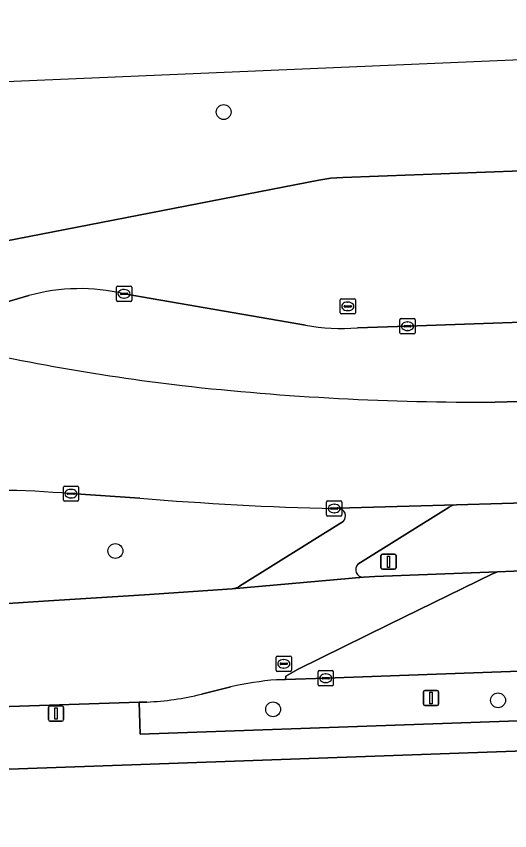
# Model space of a CAD drawing. Extents: x 160554 to 161248, y 385329 to 386506.
# Drawn here: x 160817.2 to 160849.6, y 386435.1 to 386488.7 of the extents above; entities that cross this region are included whole.
import ezdxf

# ---------------------------------------------------------------- set-up
doc = ezdxf.new("R2010")
doc.units = 0
for name, color, linetype in [('IMGEO_Berm_groen', 7, 'Continuous'), ('IMGEO_Boom', 7, 'Continuous'), ('IMGEO_Groenvoorziening', 7, 'Continuous'), ('IMGEO_Kolk', 7, 'Continuous'), ('IMGEO_Lichtmast', 7, 'Continuous'), ('IMGEO_OVBaan_gesloten', 7, 'Continuous'), ('IMGEO_Rijbaan_lokaal_halfverhard', 7, 'Continuous'), ('IMGEO_Rijbaan_lokaal_open', 7, 'Continuous'), ('IMGEO_Rijbaan_regionaal_gesloten', 7, 'Continuous'), ('IMGEO_Rioolput', 7, 'Continuous'), ('IMGEO_Verkeersbordpaal', 7, 'Continuous'), ('IMGEO_Voetpad_open', 7, 'Continuous')]:
    doc.layers.add(name, color=color, linetype=linetype)

msp = doc.modelspace()

# ---------------------------------------------------------------- linework, layer by layer
at = {"layer": 'IMGEO_Berm_groen'}
for points in [[(160922.227, 386481.564), (160921.261, 386488.666), (160857.532, 386486.102), (160766.762, 386482.237)], [(160802.728, 386470.749), (160806.435, 386471.747), (160808.771, 386472.316), (160811.698, 386472.965), (160836.288, 386477.743), (160837.081, 386477.898), (160837.869, 386478.02), (160838.648, 386478.062), (160864.445, 386479.03), (160896.73, 386480.18), (160921.818, 386481.093)], [(160923.256, 386471.208), (160922.923, 386471.196), (160903.368, 386470.494), (160882.906, 386469.728), (160863.416, 386468.996), (160855.43, 386468.718), (160842.908, 386468.284), (160839.618, 386468.169)], [(160818.012, 386470.303), (160811.192, 386468.309)], [(160836.192, 386468.353), (160824.274, 386470.419)], [(160848.678, 386463.298), (160859.014, 386463.581), (160869.247, 386463.931), (160888.986, 386464.617), (160923.874, 386465.819)], [(160924.9, 386459.274), (160924.605, 386459.241), (160907.581, 386458.638), (160891.121, 386458.065), (160872.596, 386457.423), (160852.127, 386456.713), (160846.133, 386456.55)], [(160825.318, 386456.978), (160820.782, 386457.275)], [(160838.335, 386456.31), (160838.092, 386456.3)], [(160845.656, 386456.391), (160839.64, 386452.64)], [(160831.863, 386451.182), (160838.667, 386455.441)], [(160840.02, 386451.78), (160840.76, 386451.824), (160848.813, 386452.129), (160849.907, 386452.172), (160852.71, 386452.225), (160853.803, 386452.245), (160866.38, 386452.647), (160870.266, 386452.771), (160885.743, 386453.251), (160901.18, 386453.742), (160920.662, 386454.33), (160925.436, 386454.533)], [(160699.51, 386445.745), (160700.83, 386445.849), (160714.11, 386446.348), (160714.461, 386446.361), (160732.021, 386447.013), (160765.559, 386448.179), (160769.785, 386448.34), (160776.608, 386448.576), (160790.065, 386449.068), (160797.785, 386449.346), (160801.984, 386449.504), (160816.307, 386450.025), (160819.297, 386450.219), (160825.608, 386450.611), (160831.374, 386451.025)], [(160825.769, 386443.57), (160825.259, 386443.557), (160825.332, 386441.461), (160886.196, 386443.598), (160924.485, 386445.112), (160926.308, 386445.166), (160926.175, 386448.04)], [(160926.175, 386448.04), (160920.861, 386447.876), (160901.39, 386447.249), (160885.916, 386446.755), (160870.471, 386446.27), (160853.973, 386445.744), (160852.709, 386445.698), (160837.531, 386445.137), (160834.889, 386445.05), (160834.295, 386445.041)], [(160831.287, 386444.58), (160829.358, 386444.089)]]:
    msp.add_lwpolyline(points, dxfattribs=at)
for centre, radius, start, end in [((160821.37, 386458.108), 12.648, 76.7267, 105.3958), ((160838.666, 386482.437), 14.3, 260.0358, 273.8158), ((160845.357, 386609.138), 145.78, 256.47747, 263.20061), ((160847.591, 386638.402), 175.107, 263.60854, 270.35565), ((160814.852, 386384.348), 73.167, 85.35092, 92.79009), ((160842.81, 386665.863), 209.616, 265.21326, 268.71032), ((160838.335, 386455.812), 0.498, 311.7949, 90.0236), ((160846.317, 386455.204), 1.358, 97.7685, 119.1014), ((160840.008, 386452.289), 0.509, 136.3293, 271.3482), ((160831.103, 386452.71), 1.707, 279.1461, 296.4537), ((160836.763, 386418.892), 26.265, 95.3921, 102.0343), ((160824.917, 386462.129), 18.578, 272.6277, 283.8292)]:
    msp.add_arc(centre, radius, start, end, dxfattribs=at)
at = {"layer": 'IMGEO_Boom'}
for centre in [(160830.821, 386482.368), (160823.705, 386453.506), (160848.86, 386443.687), (160834.073, 386443.093)]:
    msp.add_circle(centre, 0.489, dxfattribs=at)
at = {"layer": 'IMGEO_Groenvoorziening'}
msp.add_lwpolyline([(160960.041, 386435.154), (160962.332, 386435.242), (160970.895, 386435.378), (160970.895, 386436.703), (160968.056, 386436.703), (160968.056, 386439.167), (160971.006, 386439.167), (160971.006, 386437.437), (160972.339, 386437.466), (160972.126, 386444.713), (160937.591, 386443.488), (160886.276, 386441.629), (160825.373, 386439.458), (160814.834, 386439.093), (160800.419, 386438.624), (160707.062, 386435.203)], dxfattribs=at)
at = {"layer": 'IMGEO_Kolk'}
for p, q in [((160823.773, 386469.993), (160823.773, 386470.845)), ((160823.848, 386470.919), (160824.7, 386470.919)), ((160824.261, 386470.699), (160824.286, 386470.699)), ((160824.774, 386470.845), (160824.774, 386469.993)), ((160824.032, 386470.413), (160824.032, 386470.425)), ((160824.47, 386470.376), (160824.072, 386470.376)), ((160824.075, 386470.462), (160824.473, 386470.462)), ((160824.284, 386470.139), (160824.259, 386470.139)), ((160824.516, 386470.425), (160824.516, 386470.413)), ((160824.7, 386469.919), (160823.848, 386469.919)), ((160842.407, 386467.858), (160842.407, 386468.71)), ((160842.482, 386468.784), (160843.334, 386468.784)), ((160842.895, 386468.564), (160842.92, 386468.564)), ((160843.408, 386468.71), (160843.408, 386467.858)), ((160842.666, 386468.278), (160842.666, 386468.29)), ((160843.104, 386468.241), (160842.706, 386468.241)), ((160842.709, 386468.327), (160843.107, 386468.327)), ((160842.918, 386468.004), (160842.893, 386468.004)), ((160843.15, 386468.29), (160843.15, 386468.278)), ((160843.334, 386467.784), (160842.482, 386467.784)), ((160820.356, 386457.775), (160821.208, 386457.775)), ((160820.281, 386456.849), (160820.281, 386457.701)), ((160820.54, 386457.269), (160820.54, 386457.281)), ((160820.978, 386457.232), (160820.58, 386457.232)), ((160820.583, 386457.318), (160820.981, 386457.318)), ((160820.769, 386457.555), (160820.794, 386457.555)), ((160821.024, 386457.281), (160821.024, 386457.269)), ((160821.282, 386457.701), (160821.282, 386456.849)), ((160821.208, 386456.775), (160820.356, 386456.775)), ((160820.792, 386456.995), (160820.767, 386456.995)), ((160837.591, 386455.874), (160837.591, 386456.726)), ((160837.666, 386456.8), (160838.518, 386456.8)), ((160838.592, 386456.726), (160838.592, 386455.874)), ((160837.85, 386456.294), (160837.85, 386456.306)), ((160838.288, 386456.257), (160837.89, 386456.257)), ((160837.893, 386456.343), (160838.291, 386456.343)), ((160838.079, 386456.58), (160838.104, 386456.58)), ((160838.334, 386456.306), (160838.334, 386456.294)), ((160838.518, 386455.8), (160837.666, 386455.8)), ((160838.102, 386456.02), (160838.077, 386456.02)), ((160837.03, 386444.711), (160837.03, 386445.563)), ((160837.105, 386445.637), (160837.957, 386445.637)), ((160837.518, 386445.417), (160837.543, 386445.417)), ((160838.031, 386445.563), (160838.031, 386444.711)), ((160837.289, 386445.131), (160837.289, 386445.143)), ((160837.727, 386445.094), (160837.329, 386445.094)), ((160837.332, 386445.18), (160837.73, 386445.18)), ((160837.541, 386444.857), (160837.516, 386444.857)), ((160837.773, 386445.143), (160837.773, 386445.131)), ((160837.957, 386444.637), (160837.105, 386444.637))]:
    msp.add_line(p, q, dxfattribs=at)
for points in [[(160823.773, 386469.993), (160823.773, 386470.845)], [(160823.848, 386470.919), (160824.7, 386470.919)], [(160824.774, 386470.845), (160824.774, 386469.993)], [(160824.7, 386469.919), (160823.848, 386469.919)], [(160842.407, 386467.858), (160842.407, 386468.71)], [(160842.482, 386468.784), (160843.334, 386468.784)], [(160843.408, 386468.71), (160843.408, 386467.858)], [(160843.334, 386467.784), (160842.482, 386467.784)], [(160820.356, 386457.775), (160821.208, 386457.775)], [(160820.281, 386456.849), (160820.281, 386457.701)], [(160821.282, 386457.701), (160821.282, 386456.849)], [(160821.208, 386456.775), (160820.356, 386456.775)], [(160837.591, 386455.874), (160837.591, 386456.726)], [(160837.666, 386456.8), (160838.518, 386456.8)], [(160838.592, 386456.726), (160838.592, 386455.874)], [(160838.518, 386455.8), (160837.666, 386455.8)], [(160837.03, 386444.711), (160837.03, 386445.563)], [(160837.105, 386445.637), (160837.957, 386445.637)], [(160838.031, 386445.563), (160838.031, 386444.711)], [(160837.957, 386444.637), (160837.105, 386444.637)]]:
    msp.add_lwpolyline(points, dxfattribs=at)
for centre, radius, start, end in [((160823.85, 386470.843), 0.0765, 91.552, 178.448), ((160823.85, 386470.843), 0.0765, 91.552, 178.448), ((160824.698, 386470.843), 0.0765, 1.552, 88.448), ((160824.698, 386470.843), 0.0765, 1.552, 88.448), ((160824.072, 386470.422), 0.0403, 85.8775, 175.7526), ((160824.069, 386470.412), 0.0366, 178.938, 274.7102), ((160824.473, 386470.419), 0.043, 264.8664, 352.4533), ((160824.477, 386470.424), 0.0386, 1.7309, 96.639), ((160823.85, 386469.995), 0.0765, 181.552, 268.448), ((160823.85, 386469.995), 0.0765, 181.552, 268.448), ((160824.698, 386469.995), 0.0765, 271.552, 358.448), ((160824.698, 386469.995), 0.0765, 271.552, 358.448), ((160842.484, 386468.708), 0.0765, 91.552, 178.448), ((160842.484, 386468.708), 0.0765, 91.552, 178.448), ((160843.332, 386468.708), 0.0765, 1.552, 88.448), ((160843.332, 386468.708), 0.0765, 1.552, 88.448), ((160842.706, 386468.287), 0.0403, 85.8775, 175.7526), ((160842.703, 386468.277), 0.0366, 178.938, 274.7102), ((160843.107, 386468.284), 0.043, 264.8664, 352.4533), ((160843.111, 386468.289), 0.0386, 1.7309, 96.639), ((160842.484, 386467.86), 0.0765, 181.552, 268.448), ((160842.484, 386467.86), 0.0765, 181.552, 268.448), ((160843.332, 386467.86), 0.0765, 271.552, 358.448), ((160843.332, 386467.86), 0.0765, 271.552, 358.448), ((160820.358, 386457.699), 0.0765, 91.552, 178.448), ((160820.358, 386457.699), 0.0765, 91.552, 178.448), ((160821.206, 386457.699), 0.0765, 1.552, 88.448), ((160821.206, 386457.699), 0.0765, 1.552, 88.448), ((160820.58, 386457.278), 0.0403, 85.8775, 175.7526), ((160820.577, 386457.268), 0.0366, 178.938, 274.7102), ((160820.981, 386457.275), 0.043, 264.8664, 352.4533), ((160820.985, 386457.28), 0.0386, 1.7309, 96.639), ((160820.358, 386456.851), 0.0765, 181.552, 268.448), ((160820.358, 386456.851), 0.0765, 181.552, 268.448), ((160821.206, 386456.851), 0.0765, 271.552, 358.448), ((160821.206, 386456.851), 0.0765, 271.552, 358.448), ((160837.668, 386456.724), 0.0765, 91.552, 178.448), ((160837.668, 386456.724), 0.0765, 91.552, 178.448), ((160838.516, 386456.724), 0.0765, 1.552, 88.448), ((160838.516, 386456.724), 0.0765, 1.552, 88.448), ((160837.89, 386456.303), 0.0403, 85.8775, 175.7526), ((160837.887, 386456.293), 0.0366, 178.938, 274.7102), ((160838.291, 386456.3), 0.043, 264.8664, 352.4533), ((160838.295, 386456.305), 0.0386, 1.7309, 96.639), ((160837.668, 386455.876), 0.0765, 181.552, 268.448), ((160837.668, 386455.876), 0.0765, 181.552, 268.448), ((160838.516, 386455.876), 0.0765, 271.552, 358.448), ((160838.516, 386455.876), 0.0765, 271.552, 358.448), ((160837.107, 386445.561), 0.0765, 91.552, 178.448), ((160837.107, 386445.561), 0.0765, 91.552, 178.448), ((160837.955, 386445.561), 0.0765, 1.552, 88.448), ((160837.955, 386445.561), 0.0765, 1.552, 88.448), ((160837.329, 386445.14), 0.0403, 85.8775, 175.7526), ((160837.326, 386445.13), 0.0366, 178.938, 274.7102), ((160837.73, 386445.137), 0.043, 264.8664, 352.4533), ((160837.734, 386445.142), 0.0386, 1.7309, 96.639), ((160837.107, 386444.713), 0.0765, 181.552, 268.448), ((160837.107, 386444.713), 0.0765, 181.552, 268.448), ((160837.955, 386444.713), 0.0765, 271.552, 358.448), ((160837.955, 386444.713), 0.0765, 271.552, 358.448)]:
    msp.add_arc(centre, radius, start, end, dxfattribs=at)
for centre, major_axis, ratio, start_param, end_param in [((160824.26, 386470.419), (-0.387, 0.002), 0.722429, 4.712389, 7.853982), ((160824.285, 386470.419), (-0.39, 0.002), 0.717154, 1.570796, 4.712389), ((160842.894, 386468.284), (-0.387, 0.002), 0.722429, 4.712389, 7.853982), ((160842.919, 386468.284), (-0.39, 0.002), 0.717154, 1.570796, 4.712389), ((160820.768, 386457.275), (-0.387, 0.002), 0.722429, 4.712389, 7.853982), ((160820.793, 386457.275), (-0.39, 0.002), 0.717154, 1.570796, 4.712389), ((160838.078, 386456.3), (-0.387, 0.002), 0.722429, 4.712389, 7.853982), ((160838.103, 386456.3), (-0.39, 0.002), 0.717154, 1.570796, 4.712389), ((160837.517, 386445.137), (-0.387, 0.002), 0.722429, 4.712389, 7.853982), ((160837.542, 386445.137), (-0.39, 0.002), 0.717154, 1.570796, 4.712389)]:
    msp.add_ellipse(centre, major_axis=major_axis, ratio=ratio, start_param=start_param, end_param=end_param, dxfattribs=at)
at = {"layer": 'IMGEO_Lichtmast'}
for p, q in [((160844.057, 386444.34), (160844.847, 386444.34)), ((160844.847, 386444.34), (160844.057, 386444.34)), ((160843.957, 386443.44), (160843.957, 386444.24)), ((160843.957, 386444.24), (160843.957, 386443.44)), ((160844.947, 386444.24), (160844.947, 386443.44)), ((160844.947, 386443.44), (160844.947, 386444.24)), ((160819.403, 386443.315), (160820.193, 386443.315)), ((160820.193, 386443.315), (160819.403, 386443.315)), ((160844.847, 386443.34), (160844.057, 386443.34)), ((160844.057, 386443.34), (160844.847, 386443.34)), ((160819.303, 386442.415), (160819.303, 386443.215)), ((160819.303, 386443.215), (160819.303, 386442.415)), ((160820.293, 386443.215), (160820.293, 386442.415)), ((160820.293, 386442.415), (160820.293, 386443.215)), ((160820.193, 386442.315), (160819.403, 386442.315)), ((160819.403, 386442.315), (160820.193, 386442.315))]:
    msp.add_line(p, q, dxfattribs=at)
for points in [[(160844.377, 386444.215), (160844.527, 386444.215), (160844.527, 386443.465), (160844.377, 386443.465), (160844.377, 386444.215)], [(160819.723, 386443.19), (160819.873, 386443.19), (160819.873, 386442.44), (160819.723, 386442.44), (160819.723, 386443.19)]]:
    msp.add_lwpolyline(points, dxfattribs=at)
for centre, start, end in [((160844.057, 386444.24), 90, 180), ((160844.057, 386444.24), 90, 180), ((160844.847, 386444.24), 0, 90), ((160844.847, 386444.24), 360, 90), ((160819.403, 386443.215), 90, 180), ((160819.403, 386443.215), 90, 180), ((160820.193, 386443.215), 0, 90), ((160820.193, 386443.215), 360, 90), ((160844.057, 386443.44), 180, 270), ((160844.057, 386443.44), 180, 270), ((160844.847, 386443.44), 270, 0), ((160844.847, 386443.44), 270, 0), ((160819.403, 386442.415), 180, 270), ((160819.403, 386442.415), 180, 270), ((160820.193, 386442.415), 270, 0), ((160820.193, 386442.415), 270, 0)]:
    msp.add_arc(centre, 0.1, start, end, dxfattribs=at)
at = {"layer": 'IMGEO_OVBaan_gesloten'}
for points in [[(160838.092, 386456.3), (160838.335, 386456.31), (160846.133, 386456.55), (160852.127, 386456.713), (160872.596, 386457.423), (160891.121, 386458.065), (160907.581, 386458.638), (160924.605, 386459.241), (160924.9, 386459.274), (160928.309, 386459.403), (160931.4, 386459.494), (160944.041, 386459.932), (160962.363, 386460.562), (160962.669, 386460.579), (160966.998, 386460.695), (160967.863, 386460.736), (160986.838, 386461.411), (161005.311, 386462.05), (161025.781, 386462.756), (161025.819, 386462.757), (161025.581, 386469.385)], [(161025.581, 386469.385), (160966.046, 386467.293), (160961.589, 386467.129), (160959.764, 386467.064), (160941.261, 386466.389), (160941.101, 386466.403), (160938.678, 386466.316), (160930.387, 386466.037), (160927.041, 386465.92), (160923.874, 386465.819), (160888.986, 386464.617), (160869.247, 386463.931), (160859.014, 386463.581), (160848.678, 386463.298)], [(160820.782, 386457.275), (160825.318, 386456.978)]]:
    msp.add_lwpolyline(points, dxfattribs=at)
for centre, radius, start, end in [((160845.357, 386609.138), 145.78, 256.47747, 263.20061), ((160847.591, 386638.402), 175.107, 263.60854, 270.35565), ((160814.852, 386384.348), 73.167, 85.35092, 92.79009), ((160842.81, 386665.863), 209.616, 265.21326, 268.71032)]:
    msp.add_arc(centre, radius, start, end, dxfattribs=at)
at = {"layer": 'IMGEO_Rijbaan_lokaal_halfverhard'}
for points in [[(160846.133, 386456.55), (160838.335, 386456.31)], [(160839.64, 386452.64), (160845.656, 386456.391)], [(160838.667, 386455.441), (160831.863, 386451.182)], [(160831.374, 386451.025), (160840.02, 386451.78)]]:
    msp.add_lwpolyline(points, dxfattribs=at)
for centre, radius, start, end in [((160838.335, 386455.812), 0.498, 311.7949, 90.0236), ((160846.317, 386455.204), 1.358, 97.7685, 119.1014), ((160840.008, 386452.289), 0.509, 136.3293, 271.3482), ((160831.103, 386452.71), 1.707, 279.1461, 296.4537)]:
    msp.add_arc(centre, radius, start, end, dxfattribs=at)
at = {"layer": 'IMGEO_Rijbaan_lokaal_open'}
msp.add_lwpolyline([(160953.521, 386450.568), (160977.958, 386451.373), (160977.884, 386454.459), (160977.113, 386454.414), (160968.089, 386454.126), (160914.745, 386452.456), (160852.696, 386450.515), (160852.71, 386452.225), (160849.907, 386452.172), (160848.813, 386452.129), (160848.661, 386452.071), (160848.499, 386452.009), (160841.687, 386448.669), (160835.715, 386445.741), (160834.902, 386445.264), (160834.889, 386445.05), (160837.531, 386445.137), (160852.709, 386445.698), (160852.687, 386446.189), (160852.696, 386447.375), (160901.237, 386448.921)], close=True, dxfattribs=at)
for points in [[(160848.813, 386452.129), (160840.76, 386451.824), (160840.02, 386451.78), (160831.374, 386451.025), (160825.608, 386450.611), (160819.297, 386450.219), (160816.307, 386450.025), (160801.984, 386449.504), (160797.785, 386449.346), (160790.065, 386449.068), (160776.608, 386448.576), (160769.785, 386448.34), (160765.559, 386448.179), (160732.021, 386447.013), (160714.461, 386446.361), (160714.11, 386446.348), (160700.83, 386445.849), (160699.51, 386445.745), (160694.363, 386445.553), (160693.501, 386445.516), (160692.612, 386445.438), (160692.051, 386445.357), (160689.811, 386445.068)], [(160834.295, 386445.041), (160834.889, 386445.05), (160834.902, 386445.264), (160835.715, 386445.741), (160841.687, 386448.669), (160848.499, 386452.009), (160848.661, 386452.071), (160848.813, 386452.129)], [(160829.358, 386444.089), (160831.287, 386444.58)], [(160691.157, 386438.475), (160692.277, 386438.637), (160694.394, 386438.842), (160696.392, 386438.948), (160709.567, 386439.438), (160714.726, 386439.608), (160732.288, 386440.249), (160754.892, 386441.029), (160772.388, 386441.702), (160788.91, 386442.266), (160810.456, 386443.066), (160814.75, 386443.213), (160825.259, 386443.557), (160825.769, 386443.57)]]:
    msp.add_lwpolyline(points, dxfattribs=at)
for centre, radius, start, end in [((160836.763, 386418.892), 26.265, 95.3921, 102.0343), ((160824.917, 386462.129), 18.578, 272.6277, 283.8292)]:
    msp.add_arc(centre, radius, start, end, dxfattribs=at)
at = {"layer": 'IMGEO_Rijbaan_regionaal_gesloten'}
for points in [[(160839.618, 386468.169), (160842.908, 386468.284), (160855.43, 386468.718), (160863.416, 386468.996), (160882.906, 386469.728), (160903.368, 386470.494), (160922.923, 386471.196), (160923.256, 386471.208), (160921.818, 386481.093), (160896.73, 386480.18), (160864.445, 386479.03), (160838.648, 386478.062), (160837.869, 386478.02), (160837.081, 386477.898), (160836.288, 386477.743), (160811.698, 386472.965), (160808.771, 386472.316), (160806.435, 386471.747), (160802.728, 386470.749)], [(160782.764, 386460.762), (160783.976, 386461.076), (160785.108, 386461.406), (160801.383, 386465.685), (160811.192, 386468.309), (160818.012, 386470.303)], [(160824.274, 386470.419), (160836.192, 386468.353)]]:
    msp.add_lwpolyline(points, dxfattribs=at)
for centre, radius, start, end in [((160821.37, 386458.108), 12.648, 76.7267, 105.3958), ((160838.666, 386482.437), 14.3, 260.0358, 273.8158)]:
    msp.add_arc(centre, radius, start, end, dxfattribs=at)
at = {"layer": 'IMGEO_Rioolput'}
for p, q in [((160838.556, 386470.091), (160839.408, 386470.091)), ((160838.481, 386469.165), (160838.481, 386470.017)), ((160838.74, 386469.585), (160838.74, 386469.597)), ((160839.178, 386469.548), (160838.78, 386469.548)), ((160838.783, 386469.634), (160839.181, 386469.634)), ((160838.969, 386469.871), (160838.994, 386469.871)), ((160839.224, 386469.597), (160839.224, 386469.585)), ((160839.482, 386470.017), (160839.482, 386469.165)), ((160839.408, 386469.091), (160838.556, 386469.091)), ((160838.992, 386469.311), (160838.967, 386469.311)), ((160834.273, 386445.661), (160834.273, 386446.513)), ((160834.348, 386446.587), (160835.2, 386446.587)), ((160835.274, 386446.513), (160835.274, 386445.661)), ((160834.532, 386446.081), (160834.532, 386446.093)), ((160834.97, 386446.044), (160834.572, 386446.044)), ((160834.575, 386446.13), (160834.973, 386446.13)), ((160834.761, 386446.367), (160834.786, 386446.367)), ((160835.016, 386446.093), (160835.016, 386446.081)), ((160835.2, 386445.587), (160834.348, 386445.587)), ((160834.784, 386445.807), (160834.759, 386445.807))]:
    msp.add_line(p, q, dxfattribs=at)
for points in [[(160838.556, 386470.091), (160839.408, 386470.091)], [(160838.481, 386469.165), (160838.481, 386470.017)], [(160839.482, 386470.017), (160839.482, 386469.165)], [(160839.408, 386469.091), (160838.556, 386469.091)], [(160834.273, 386445.661), (160834.273, 386446.513)], [(160834.348, 386446.587), (160835.2, 386446.587)], [(160835.274, 386446.513), (160835.274, 386445.661)], [(160835.2, 386445.587), (160834.348, 386445.587)]]:
    msp.add_lwpolyline(points, dxfattribs=at)
for centre, radius, start, end in [((160838.558, 386470.015), 0.0765, 91.552, 178.448), ((160838.558, 386470.015), 0.0765, 91.552, 178.448), ((160839.406, 386470.015), 0.0765, 1.552, 88.448), ((160839.406, 386470.015), 0.0765, 1.552, 88.448), ((160838.78, 386469.594), 0.0403, 85.8775, 175.7526), ((160838.777, 386469.584), 0.0366, 178.938, 274.7102), ((160839.181, 386469.591), 0.043, 264.8664, 352.4533), ((160839.185, 386469.596), 0.0386, 1.7309, 96.639), ((160838.558, 386469.167), 0.0765, 181.552, 268.448), ((160838.558, 386469.167), 0.0765, 181.552, 268.448), ((160839.406, 386469.167), 0.0765, 271.552, 358.448), ((160839.406, 386469.167), 0.0765, 271.552, 358.448), ((160834.35, 386446.511), 0.0765, 91.552, 178.448), ((160834.35, 386446.511), 0.0765, 91.552, 178.448), ((160835.198, 386446.511), 0.0765, 1.552, 88.448), ((160835.198, 386446.511), 0.0765, 1.552, 88.448), ((160834.572, 386446.09), 0.0403, 85.8775, 175.7526), ((160834.569, 386446.08), 0.0366, 178.938, 274.7102), ((160834.973, 386446.087), 0.043, 264.8664, 352.4533), ((160834.977, 386446.092), 0.0386, 1.7309, 96.639), ((160834.35, 386445.663), 0.0765, 181.552, 268.448), ((160834.35, 386445.663), 0.0765, 181.552, 268.448), ((160835.198, 386445.663), 0.0765, 271.552, 358.448), ((160835.198, 386445.663), 0.0765, 271.552, 358.448)]:
    msp.add_arc(centre, radius, start, end, dxfattribs=at)
for centre, major_axis, ratio, start_param, end_param in [((160838.968, 386469.591), (-0.387, 0.002), 0.722429, 4.712389, 7.853982), ((160838.993, 386469.591), (-0.39, 0.002), 0.717154, 1.570796, 4.712389), ((160834.76, 386446.087), (-0.387, 0.002), 0.722429, 4.712389, 7.853982), ((160834.785, 386446.087), (-0.39, 0.002), 0.717154, 1.570796, 4.712389)]:
    msp.add_ellipse(centre, major_axis=major_axis, ratio=ratio, start_param=start_param, end_param=end_param, dxfattribs=at)
at = {"layer": 'IMGEO_Verkeersbordpaal'}
for p, q in [((160841.163, 386452.399), (160841.163, 386453.199)), ((160841.163, 386453.199), (160841.163, 386452.399)), ((160841.263, 386453.299), (160842.053, 386453.299)), ((160842.053, 386453.299), (160841.263, 386453.299)), ((160842.153, 386453.199), (160842.153, 386452.399)), ((160842.153, 386452.399), (160842.153, 386453.199)), ((160842.053, 386452.299), (160841.263, 386452.299)), ((160841.263, 386452.299), (160842.053, 386452.299))]:
    msp.add_line(p, q, dxfattribs=at)
msp.add_lwpolyline([(160841.583, 386453.174), (160841.733, 386453.174), (160841.733, 386452.424), (160841.583, 386452.424), (160841.583, 386453.174)], dxfattribs=at)
for centre, start, end in [((160841.263, 386453.199), 90, 180), ((160841.263, 386453.199), 90, 180), ((160842.053, 386453.199), 0, 90), ((160842.053, 386453.199), 360, 90), ((160841.263, 386452.399), 180, 270), ((160841.263, 386452.399), 180, 270), ((160842.053, 386452.399), 270, 0), ((160842.053, 386452.399), 270, 0)]:
    msp.add_arc(centre, 0.1, start, end, dxfattribs=at)
at = {"layer": 'IMGEO_Voetpad_open'}
msp.add_lwpolyline([(160886.196, 386443.598), (160825.332, 386441.461), (160825.259, 386443.557), (160814.75, 386443.213), (160810.456, 386443.066), (160788.91, 386442.266), (160772.388, 386441.702), (160754.892, 386441.029), (160732.288, 386440.249), (160714.726, 386439.608), (160709.567, 386439.438), (160705.097, 386435.111), (160707.062, 386435.203), (160800.419, 386438.624), (160814.834, 386439.093), (160825.373, 386439.458), (160886.276, 386441.629)], dxfattribs=at)

doc.saveas('drawing.dxf')
